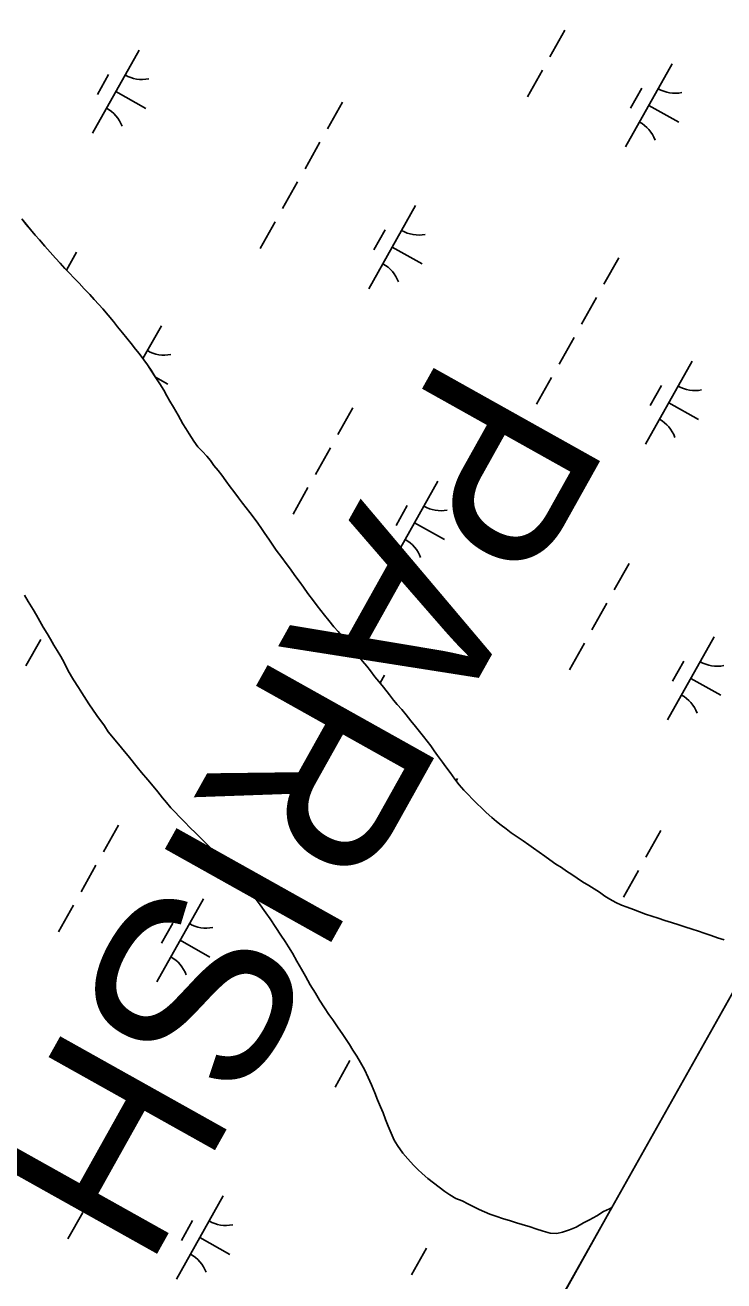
# Model space of a CAD drawing. Extents: x 3913936 to 3933962, y 195330 to 217741.
# Drawn here: x 3927325 to 3927691, y 202489 to 203147 of the extents above; entities that cross this region are included whole.
import ezdxf

# ---------------------------------------------------------------- set-up
doc = ezdxf.new("R2010")
doc.units = 0
for name, color, linetype in [('V-GRID-FRAM', 7, 'Continuous'), ('V-TOPO-GNAM-IDEN', 7, 'Continuous'), ('V-TOPO-SHOR', 7, 'Continuous'), ('V-WETL-SWMP', 7, 'Continuous')]:
    doc.layers.add(name, color=color, linetype=linetype)

msp = doc.modelspace()

# ---------------------------------------------------------------- linework, layer by layer
at = {"layer": 'V-GRID-FRAM'}
msp.add_lwpolyline([(3932010.33, 210314.99), (3924440.13, 196848.23), (3917917.56, 202110.57), (3924798.65, 214359.02), (3932010.33, 210314.99)], dxfattribs=at)
at = {"layer": 'V-TOPO-SHOR'}
for points in [[(3927375.88, 202985.76), (3927373.28, 202988.86), (3927371.11, 202991.62), (3927368.34, 202994.98), (3927365.66, 202998.25), (3927363.58, 203000.57), (3927361.07, 203003.24), (3927358.73, 203005.82), (3927355.79, 203008.84), (3927353.11, 203011.68), (3927350.6, 203014.43), (3927347.91, 203017.19), (3927345.66, 203019.51), (3927343.24, 203022.18), (3927340.73, 203024.94), (3927338.04, 203027.95), (3927335.1, 203031.22), (3927332.41, 203034.41), (3927330.08, 203036.9), (3927327.65, 203039.83), (3927325.4, 203042.58), (3927323.06, 203045.43)], [(3927603.22, 202707.35), (3927600.11, 202709.5), (3927597.51, 202711.39), (3927594.48, 202713.54), (3927591.55, 202715.61), (3927589.04, 202717.41), (3927586.1, 202719.47), (3927582.98, 202721.62), (3927579.87, 202723.77), (3927577.1, 202725.83), (3927574.6, 202727.64), (3927572.17, 202729.62), (3927569.66, 202731.77), (3927566.72, 202734.44), (3927564.21, 202736.85), (3927561.96, 202738.91), (3927559.45, 202741.41), (3927557.2, 202743.82), (3927554.95, 202746.14), (3927552.53, 202748.9), (3927550.27, 202751.83), (3927547.76, 202755.27), (3927545.51, 202758.37), (3927543.69, 202760.78), (3927541.18, 202764.23), (3927539.44, 202766.73), (3927537.62, 202769.23), (3927535.72, 202771.73), (3927533.73, 202774.22), (3927531.73, 202776.8), (3927529.66, 202779.39), (3927527.14, 202782.4), (3927524.63, 202785.59), (3927522.38, 202788.35), (3927520.04, 202790.93), (3927518.14, 202793.25), (3927515.89, 202796.09), (3927512.77, 202800.06), (3927510.43, 202802.99), (3927508.35, 202805.48), (3927505.92, 202808.67), (3927504.02, 202811.08), (3927501.85, 202813.58), (3927499.25, 202816.76), (3927496.4, 202820.21), (3927494.32, 202822.71), (3927491.72, 202825.98), (3927489.04, 202829.16), (3927486.79, 202831.66), (3927484.19, 202835.02), (3927481.94, 202837.77), (3927479.94, 202840.27), (3927478.04, 202842.6), (3927476.13, 202845.27), (3927473.19, 202849.06), (3927470.85, 202852.42), (3927468.51, 202855.61), (3927466.26, 202858.62), (3927464, 202861.81), (3927461.75, 202864.82), (3927459.41, 202868.01), (3927456.55, 202871.88), (3927454.82, 202874.47), (3927452.65, 202877.57), (3927450.66, 202880.5), (3927448.75, 202883.17), (3927446.85, 202885.93), (3927444.94, 202888.59), (3927442.69, 202891.52), (3927440.78, 202894.02), (3927438.87, 202896.52), (3927436.8, 202899.27), (3927434.28, 202902.55), (3927432.38, 202905.05), (3927430.04, 202908.23), (3927427.96, 202911.08), (3927426.05, 202913.57), (3927423.89, 202916.24), (3927422.07, 202918.74), (3927420.16, 202921.07), (3927417.91, 202923.56), (3927415.49, 202926.06), (3927413.41, 202928.99), (3927410.81, 202932.78), (3927409.16, 202935.53), (3927407.6, 202938.12), (3927405.17, 202942.52), (3927402.66, 202946.83), (3927400.75, 202949.84), (3927399.1, 202952.77), (3927397.62, 202955.61), (3927395.54, 202958.97), (3927393.12, 202962.68), (3927390.87, 202966.21), (3927389.04, 202968.88), (3927387.05, 202971.64), (3927384.71, 202974.82), (3927382.81, 202977.24), (3927380.47, 202980.08), (3927378.22, 202982.92), (3927375.88, 202985.76)], [(3927324.46, 202848.26), (3927326.46, 202844.91), (3927328.98, 202840.73), (3927330.77, 202837.7), (3927332.56, 202834.67), (3927334.35, 202831.43), (3927336.35, 202828.19), (3927338.14, 202825.16), (3927339.92, 202822.13), (3927341.71, 202819.21), (3927343.6, 202816.18), (3927345.29, 202813.04), (3927347.5, 202808.65), (3927350.13, 202803.84), (3927352.76, 202799.87), (3927354.54, 202797.05), (3927358.33, 202791.3), (3927362.53, 202785.14), (3927366.42, 202779.7), (3927368.42, 202776.68), (3927371.25, 202773.33), (3927375.46, 202768.32), (3927379.55, 202763.1), (3927383.65, 202758.08), (3927385.96, 202755.26), (3927389.22, 202751.4), (3927391.95, 202748.16), (3927394.47, 202745.13), (3927396.88, 202742.11), (3927398.98, 202739.6), (3927401.29, 202736.78), (3927403.5, 202734.48), (3927405.71, 202732.18), (3927408.64, 202729.26), (3927411.27, 202726.55)], [(3927411.27, 202726.55), (3927414.31, 202723.52), (3927417.67, 202720.28), (3927420.93, 202717.05), (3927424.92, 202713.18), (3927429.22, 202708.8), (3927433.63, 202703.79), (3927437.93, 202698.88), (3927441.09, 202695.02), (3927443.4, 202692.3), (3927447.18, 202687.18), (3927451.17, 202681.86), (3927453.38, 202678.72), (3927456.32, 202674.02), (3927458.95, 202670.05), (3927461.27, 202666.7), (3927462.95, 202663.99), (3927465.05, 202660.64), (3927467.36, 202656.46), (3927469.79, 202652.18), (3927471.89, 202648.52), (3927474.41, 202644.02), (3927477.15, 202639.74), (3927479.25, 202636.08), (3927481.88, 202632.01), (3927484.19, 202628.56), (3927486.29, 202625.63), (3927488.71, 202622.08), (3927491.55, 202618.01), (3927493.23, 202615.4), (3927495.02, 202612.78), (3927496.81, 202609.75), (3927498.8, 202606.61), (3927500.8, 202603.38), (3927502.8, 202599.72), (3927504.7, 202595.54), (3927506.59, 202591.56), (3927508.28, 202587.49), (3927509.75, 202583.72), (3927511.23, 202580.17), (3927512.6, 202576.93), (3927513.87, 202573.47), (3927515.34, 202570.02), (3927516.92, 202566.36), (3927518.5, 202562.7), (3927520.18, 202559.78), (3927522.92, 202555.91), (3927525.54, 202552.88), (3927528.59, 202549.54), (3927530.79, 202547.35), (3927533.1, 202545.26), (3927536.14, 202542.55), (3927538.98, 202540.36), (3927542.02, 202537.96), (3927545.06, 202535.77), (3927547.68, 202534), (3927550.72, 202532.12), (3927554.08, 202530.77), (3927557.33, 202529.11), (3927560.16, 202527.75), (3927562.99, 202526.3), (3927565.82, 202525.15), (3927568.65, 202523.9), (3927572.31, 202522.66), (3927575.25, 202521.62), (3927579.44, 202520.37), (3927582.58, 202519.34), (3927585.62, 202518.4), (3927589.81, 202517.16), (3927592.75, 202516.23), (3927596.52, 202514.98), (3927600.18, 202513.94), (3927603.74, 202513.74), (3927606.78, 202514.48), (3927610.33, 202515.64), (3927613.89, 202517.12), (3927617.75, 202519.33), (3927620.79, 202520.91), (3927624.76, 202523.01), (3927628.21, 202525.22), (3927631.34, 202526.69), (3927632.57, 202527.31)], [(3927691.45, 202667.55), (3927688, 202668.75), (3927684.63, 202669.95), (3927681.09, 202671.15), (3927677.98, 202672.26), (3927674.78, 202673.2), (3927670.89, 202674.48), (3927667.7, 202675.51), (3927663.81, 202676.71), (3927660.35, 202677.82), (3927656.9, 202678.93), (3927653.62, 202680.04), (3927650.25, 202681.16), (3927647.14, 202682.27), (3927643.94, 202683.47), (3927640.57, 202684.76), (3927637.72, 202685.87), (3927634.69, 202687.24), (3927631.58, 202688.87), (3927628.9, 202690.51), (3927626.05, 202692.57), (3927623.37, 202694.29), (3927620.6, 202696.09), (3927617.23, 202698.07), (3927614.46, 202699.88), (3927611.52, 202701.85), (3927608.84, 202703.57), (3927606.16, 202705.46), (3927603.22, 202707.35)]]:
    msp.add_lwpolyline(points, dxfattribs=at)
at = {"layer": 'V-WETL-SWMP'}
for p, q in [((3927607.95, 203144.28), (3927600.11, 203130.33)), ((3927384.68, 203133.93), (3927360.18, 203090.35)), ((3927596.19, 203123.36), (3927588.35, 203109.41)), ((3927664.28, 203126.71), (3927639.78, 203083.13)), ((3927368.65, 203121.15), (3927362.77, 203110.69)), ((3927372.43, 203112.14), (3927388.12, 203103.32)), ((3927648.25, 203113.93), (3927642.37, 203103.47)), ((3927491.27, 203106.62), (3927483.43, 203092.67)), ((3927652.03, 203104.92), (3927667.72, 203096.1)), ((3927479.51, 203085.7), (3927471.67, 203071.75)), ((3927467.75, 203064.78), (3927459.91, 203050.83)), ((3927529.68, 203052.42), (3927505.18, 203008.84)), ((3927325.4, 203042.59), (3927323.06, 203045.43)), ((3927455.99, 203043.86), (3927448.15, 203029.91)), ((3927327.65, 203039.83), (3927325.4, 203042.59)), ((3927330.08, 203036.9), (3927327.65, 203039.83)), ((3927332.41, 203034.41), (3927330.08, 203036.9)), ((3927513.64, 203039.64), (3927507.76, 203029.18)), ((3927335.1, 203031.22), (3927332.41, 203034.41)), ((3927338.04, 203027.95), (3927335.1, 203031.22)), ((3927517.43, 203030.63), (3927533.12, 203021.81)), ((3927340.73, 203024.93), (3927338.04, 203027.95)), ((3927343.24, 203022.18), (3927340.73, 203024.93)), ((3927351.74, 203027.95), (3927346.5, 203018.64)), ((3927636.27, 203025.11), (3927628.43, 203011.16)), ((3927345.66, 203019.51), (3927343.24, 203022.18)), ((3927347.91, 203017.19), (3927345.66, 203019.51)), ((3927350.6, 203014.43), (3927347.91, 203017.19)), ((3927353.11, 203011.68), (3927350.6, 203014.43)), ((3927355.79, 203008.84), (3927353.11, 203011.68)), ((3927358.73, 203005.82), (3927355.79, 203008.84)), ((3927361.07, 203003.24), (3927358.73, 203005.82)), ((3927624.51, 203004.19), (3927616.67, 202990.24)), ((3927363.58, 203000.57), (3927361.07, 203003.24)), ((3927365.66, 202998.25), (3927363.58, 203000.57)), ((3927368.34, 202994.98), (3927365.66, 202998.25)), ((3927371.11, 202991.62), (3927368.34, 202994.98)), ((3927373.28, 202988.86), (3927371.11, 202991.62)), ((3927375.88, 202985.76), (3927373.28, 202988.86)), ((3927378.22, 202982.92), (3927375.88, 202985.76)), ((3927396.31, 202989.46), (3927386.62, 202972.22)), ((3927380.47, 202980.08), (3927378.22, 202982.92)), ((3927382.81, 202977.24), (3927380.47, 202980.08)), ((3927384.71, 202974.82), (3927382.81, 202977.24)), ((3927612.75, 202983.27), (3927604.91, 202969.32)), ((3927387.05, 202971.64), (3927384.71, 202974.82)), ((3927389.04, 202968.88), (3927387.05, 202971.64)), ((3927674.68, 202970.91), (3927650.18, 202927.33)), ((3927390.86, 202966.21), (3927389.04, 202968.88)), ((3927393.12, 202962.68), (3927390.86, 202966.21)), ((3927395.54, 202958.97), (3927393.12, 202962.68)), ((3927393.22, 202962.52), (3927399.75, 202958.85)), ((3927397.63, 202955.61), (3927395.54, 202958.97)), ((3927600.99, 202962.35), (3927593.15, 202948.4)), ((3927658.64, 202958.13), (3927652.76, 202947.67)), ((3927399.1, 202952.77), (3927397.63, 202955.61)), ((3927400.75, 202949.84), (3927399.1, 202952.77)), ((3927402.66, 202946.82), (3927400.75, 202949.84)), ((3927405.17, 202942.52), (3927402.66, 202946.82)), ((3927496.73, 202946.44), (3927488.89, 202932.49)), ((3927662.43, 202949.12), (3927678.12, 202940.3)), ((3927407.6, 202938.12), (3927405.17, 202942.52)), ((3927409.16, 202935.54), (3927407.6, 202938.12)), ((3927410.81, 202932.78), (3927409.16, 202935.54)), ((3927413.41, 202928.99), (3927410.81, 202932.78)), ((3927415.49, 202926.06), (3927413.41, 202928.99)), ((3927417.91, 202923.56), (3927415.49, 202926.06)), ((3927484.97, 202925.52), (3927477.13, 202911.57)), ((3927420.16, 202921.07), (3927417.91, 202923.56)), ((3927422.07, 202918.74), (3927420.16, 202921.07)), ((3927423.89, 202916.24), (3927422.07, 202918.74)), ((3927426.05, 202913.57), (3927423.89, 202916.24)), ((3927427.96, 202911.08), (3927426.05, 202913.57)), ((3927430.04, 202908.23), (3927427.96, 202911.08)), ((3927432.38, 202905.05), (3927430.04, 202908.23)), ((3927434.28, 202902.55), (3927432.38, 202905.05)), ((3927541.31, 202907.96), (3927516.81, 202864.37)), ((3927436.8, 202899.27), (3927434.28, 202902.55)), ((3927438.88, 202896.52), (3927436.8, 202899.27)), ((3927473.21, 202904.6), (3927465.37, 202890.65)), ((3927440.78, 202894.02), (3927438.88, 202896.52)), ((3927442.69, 202891.52), (3927440.78, 202894.02)), ((3927525.27, 202895.17), (3927519.39, 202884.71)), ((3927444.94, 202888.59), (3927442.69, 202891.52)), ((3927446.85, 202885.93), (3927444.94, 202888.59)), ((3927448.75, 202883.17), (3927446.85, 202885.93)), ((3927529.06, 202886.16), (3927544.75, 202877.34)), ((3927450.66, 202880.5), (3927448.75, 202883.17)), ((3927452.65, 202877.57), (3927450.66, 202880.5)), ((3927454.82, 202874.47), (3927452.65, 202877.57)), ((3927456.55, 202871.88), (3927454.82, 202874.47)), ((3927459.41, 202868.01), (3927456.55, 202871.88)), ((3927461.75, 202864.82), (3927459.41, 202868.01)), ((3927464, 202861.81), (3927461.75, 202864.82)), ((3927466.26, 202858.62), (3927464, 202861.81)), ((3927641.73, 202864.93), (3927633.89, 202850.98)), ((3927468.51, 202855.6), (3927466.26, 202858.62)), ((3927470.85, 202852.42), (3927468.51, 202855.6)), ((3927473.19, 202849.06), (3927470.85, 202852.42)), ((3927324.46, 202848.26), (3927326.46, 202844.91)), ((3927476.13, 202845.27), (3927473.19, 202849.06)), ((3927326.46, 202844.91), (3927328.98, 202840.73)), ((3927328.98, 202840.73), (3927330.77, 202837.7)), ((3927478.04, 202842.6), (3927476.13, 202845.27)), ((3927479.94, 202840.27), (3927478.04, 202842.6)), ((3927481.94, 202837.77), (3927479.94, 202840.27)), ((3927629.97, 202844.01), (3927622.13, 202830.06)), ((3927330.77, 202837.7), (3927332.56, 202834.67)), ((3927332.56, 202834.67), (3927334.35, 202831.43)), ((3927484.19, 202835.02), (3927481.94, 202837.77)), ((3927486.79, 202831.66), (3927484.19, 202835.02)), ((3927334.35, 202831.43), (3927336.35, 202828.19)), ((3927336.35, 202828.19), (3927338.14, 202825.16)), ((3927489.04, 202829.16), (3927486.79, 202831.66)), ((3927491.72, 202825.98), (3927489.04, 202829.16)), ((3927494.32, 202822.7), (3927491.72, 202825.98)), ((3927686.31, 202826.45), (3927661.81, 202782.86)), ((3927333.02, 202825.1), (3927325.18, 202811.15)), ((3927338.14, 202825.16), (3927339.92, 202822.13)), ((3927339.92, 202822.13), (3927341.71, 202819.21)), ((3927341.71, 202819.21), (3927343.6, 202816.17)), ((3927496.4, 202820.21), (3927494.32, 202822.7)), ((3927499.26, 202816.76), (3927496.4, 202820.21)), ((3927618.21, 202823.09), (3927610.37, 202809.14)), ((3927343.6, 202816.17), (3927345.29, 202813.04)), ((3927345.29, 202813.04), (3927347.5, 202808.65)), ((3927501.85, 202813.58), (3927499.26, 202816.76)), ((3927504.02, 202811.08), (3927501.85, 202813.58)), ((3927670.27, 202813.66), (3927664.39, 202803.2)), ((3927347.5, 202808.65), (3927350.13, 202803.84)), ((3927505.92, 202808.67), (3927504.02, 202811.08)), ((3927508.35, 202805.48), (3927505.92, 202808.67)), ((3927513.3, 202806.35), (3927511, 202802.27)), ((3927350.13, 202803.84), (3927352.76, 202799.87)), ((3927352.76, 202799.87), (3927354.54, 202797.05)), ((3927510.43, 202802.99), (3927508.35, 202805.48)), ((3927512.77, 202800.06), (3927510.43, 202802.99)), ((3927515.89, 202796.1), (3927512.77, 202800.06)), ((3927674.06, 202804.65), (3927689.75, 202795.83)), ((3927354.54, 202797.05), (3927358.33, 202791.3)), ((3927518.14, 202793.25), (3927515.89, 202796.1)), ((3927520.04, 202790.93), (3927518.14, 202793.25)), ((3927358.33, 202791.3), (3927362.53, 202785.14)), ((3927522.38, 202788.35), (3927520.04, 202790.93)), ((3927524.63, 202785.59), (3927522.38, 202788.35)), ((3927362.53, 202785.14), (3927366.42, 202779.7)), ((3927366.42, 202779.7), (3927368.42, 202776.67)), ((3927527.14, 202782.4), (3927524.63, 202785.59)), ((3927529.66, 202779.39), (3927527.14, 202782.4)), ((3927368.42, 202776.67), (3927371.25, 202773.33)), ((3927371.25, 202773.33), (3927375.46, 202768.32)), ((3927531.73, 202776.8), (3927529.66, 202779.39)), ((3927533.73, 202774.22), (3927531.73, 202776.8)), ((3927535.72, 202771.72), (3927533.73, 202774.22)), ((3927375.46, 202768.32), (3927379.55, 202763.1)), ((3927537.62, 202769.23), (3927535.72, 202771.72)), ((3927539.44, 202766.73), (3927537.62, 202769.23)), ((3927541.18, 202764.23), (3927539.44, 202766.73)), ((3927379.55, 202763.1), (3927383.65, 202758.08)), ((3927543.69, 202760.78), (3927541.18, 202764.23)), ((3927545.51, 202758.37), (3927543.69, 202760.78)), ((3927383.65, 202758.08), (3927385.96, 202755.26)), ((3927385.96, 202755.26), (3927389.22, 202751.4)), ((3927547.76, 202755.27), (3927545.51, 202758.37)), ((3927550.27, 202751.83), (3927547.76, 202755.27)), ((3927389.22, 202751.4), (3927391.95, 202748.16)), ((3927391.95, 202748.16), (3927394.47, 202745.13)), ((3927552.53, 202748.9), (3927550.27, 202751.83)), ((3927551.7, 202752.16), (3927550.99, 202750.89)), ((3927554.95, 202746.14), (3927552.53, 202748.9)), ((3927394.47, 202745.13), (3927396.88, 202742.1)), ((3927396.88, 202742.1), (3927398.98, 202739.6)), ((3927557.2, 202743.82), (3927554.95, 202746.14)), ((3927559.45, 202741.41), (3927557.2, 202743.82)), ((3927561.96, 202738.91), (3927559.45, 202741.41)), ((3927398.98, 202739.6), (3927401.29, 202736.78)), ((3927401.29, 202736.78), (3927403.5, 202734.48)), ((3927403.5, 202734.48), (3927405.71, 202732.18)), ((3927564.21, 202736.85), (3927561.96, 202738.91)), ((3927566.72, 202734.44), (3927564.21, 202736.85)), ((3927569.66, 202731.77), (3927566.72, 202734.44)), ((3927373.76, 202727.68), (3927365.92, 202713.73)), ((3927405.71, 202732.18), (3927408.64, 202729.26)), ((3927408.64, 202729.26), (3927411.27, 202726.55)), ((3927572.17, 202729.62), (3927569.66, 202731.77)), ((3927574.6, 202727.64), (3927572.17, 202729.62)), ((3927577.1, 202725.84), (3927574.6, 202727.64)), ((3927411.27, 202726.55), (3927414.31, 202723.52)), ((3927414.31, 202723.52), (3927417.67, 202720.28)), ((3927579.87, 202723.77), (3927577.1, 202725.84)), ((3927582.98, 202721.62), (3927579.87, 202723.77)), ((3927586.1, 202719.47), (3927582.98, 202721.62)), ((3927658.3, 202724.84), (3927650.46, 202710.89)), ((3927417.67, 202720.28), (3927420.93, 202717.05)), ((3927420.93, 202717.05), (3927424.92, 202713.18)), ((3927589.04, 202717.41), (3927586.1, 202719.47)), ((3927591.55, 202715.6), (3927589.04, 202717.41)), ((3927594.49, 202713.54), (3927591.55, 202715.6)), ((3927424.92, 202713.18), (3927429.22, 202708.8)), ((3927429.22, 202708.8), (3927433.63, 202703.79)), ((3927597.51, 202711.39), (3927594.49, 202713.54)), ((3927600.11, 202709.5), (3927597.51, 202711.39)), ((3927603.22, 202707.35), (3927600.11, 202709.5)), ((3927606.16, 202705.46), (3927603.22, 202707.35)), ((3927362, 202706.76), (3927354.16, 202692.81)), ((3927433.63, 202703.79), (3927437.94, 202698.88)), ((3927608.84, 202703.57), (3927606.16, 202705.46)), ((3927611.52, 202701.85), (3927608.84, 202703.57)), ((3927614.46, 202699.87), (3927611.52, 202701.85)), ((3927646.54, 202703.92), (3927638.7, 202689.97)), ((3927437.94, 202698.88), (3927441.09, 202695.02)), ((3927441.09, 202695.02), (3927443.4, 202692.3)), ((3927617.23, 202698.07), (3927614.46, 202699.87)), ((3927620.6, 202696.09), (3927617.23, 202698.07)), ((3927623.37, 202694.29), (3927620.6, 202696.09)), ((3927626.05, 202692.57), (3927623.37, 202694.29)), ((3927418.34, 202689.2), (3927393.84, 202645.61)), ((3927443.4, 202692.3), (3927447.18, 202687.18)), ((3927628.9, 202690.51), (3927626.05, 202692.57)), ((3927631.58, 202688.87), (3927628.9, 202690.51)), ((3927634.69, 202687.24), (3927631.58, 202688.87)), ((3927350.24, 202685.84), (3927342.4, 202671.89)), ((3927447.18, 202687.18), (3927451.17, 202681.85)), ((3927451.17, 202681.85), (3927453.38, 202678.72)), ((3927637.72, 202685.87), (3927634.69, 202687.24)), ((3927640.57, 202684.76), (3927637.72, 202685.87)), ((3927643.94, 202683.47), (3927640.57, 202684.76)), ((3927647.14, 202682.27), (3927643.94, 202683.47)), ((3927650.25, 202681.16), (3927647.14, 202682.27)), ((3927653.62, 202680.04), (3927650.25, 202681.16)), ((3927402.3, 202676.41), (3927396.42, 202665.95)), ((3927453.38, 202678.72), (3927456.32, 202674.02)), ((3927656.9, 202678.93), (3927653.62, 202680.04)), ((3927660.35, 202677.82), (3927656.9, 202678.93)), ((3927663.81, 202676.71), (3927660.35, 202677.82)), ((3927667.7, 202675.51), (3927663.81, 202676.71)), ((3927670.89, 202674.48), (3927667.7, 202675.51)), ((3927674.78, 202673.2), (3927670.89, 202674.48)), ((3927456.32, 202674.02), (3927458.95, 202670.05)), ((3927458.95, 202670.05), (3927461.26, 202666.7)), ((3927677.98, 202672.26), (3927674.78, 202673.2)), ((3927681.09, 202671.15), (3927677.98, 202672.26)), ((3927684.63, 202669.95), (3927681.09, 202671.15)), ((3927688, 202668.75), (3927684.63, 202669.95)), ((3927691.46, 202667.55), (3927688, 202668.75)), ((3927406.09, 202667.4), (3927421.78, 202658.58)), ((3927461.26, 202666.7), (3927462.95, 202663.99)), ((3927462.95, 202663.99), (3927465.05, 202660.64)), ((3927465.05, 202660.64), (3927467.36, 202656.46)), ((3927467.36, 202656.46), (3927469.78, 202652.18)), ((3927469.78, 202652.18), (3927471.89, 202648.52)), ((3927471.89, 202648.52), (3927474.41, 202644.02)), ((3927474.41, 202644.02), (3927477.15, 202639.74)), ((3927477.15, 202639.74), (3927479.25, 202636.08)), ((3927479.25, 202636.08), (3927481.88, 202632.01)), ((3927481.88, 202632.01), (3927484.19, 202628.56)), ((3927484.19, 202628.56), (3927486.29, 202625.63)), ((3927486.29, 202625.63), (3927488.71, 202622.08)), ((3927488.71, 202622.08), (3927491.55, 202618.01)), ((3927491.55, 202618.01), (3927493.23, 202615.39)), ((3927493.23, 202615.39), (3927495.02, 202612.78)), ((3927495.02, 202612.78), (3927496.81, 202609.75)), ((3927496.81, 202609.75), (3927498.8, 202606.62)), ((3927495.24, 202604.33), (3927487.4, 202590.38)), ((3927498.8, 202606.62), (3927500.8, 202603.38)), ((3927500.8, 202603.38), (3927502.8, 202599.72)), ((3927502.8, 202599.72), (3927504.7, 202595.54)), ((3927504.7, 202595.54), (3927506.59, 202591.56)), ((3927506.59, 202591.56), (3927508.28, 202587.49)), ((3927390.33, 202587.59), (3927382.49, 202573.64)), ((3927508.28, 202587.49), (3927509.75, 202583.72)), ((3927509.75, 202583.72), (3927511.23, 202580.17)), ((3927511.23, 202580.17), (3927512.6, 202576.93)), ((3927512.6, 202576.93), (3927513.87, 202573.47)), ((3927513.87, 202573.47), (3927515.34, 202570.02)), ((3927515.34, 202570.02), (3927516.92, 202566.36)), ((3927378.56, 202566.67), (3927370.72, 202552.72)), ((3927516.92, 202566.36), (3927518.5, 202562.7)), ((3927518.5, 202562.7), (3927520.18, 202559.78)), ((3927520.18, 202559.78), (3927522.92, 202555.91)), ((3927522.92, 202555.91), (3927525.54, 202552.88)), ((3927525.54, 202552.88), (3927528.59, 202549.54)), ((3927528.59, 202549.54), (3927530.79, 202547.35)), ((3927366.8, 202545.75), (3927358.96, 202531.8)), ((3927530.79, 202547.35), (3927533.1, 202545.26)), ((3927533.1, 202545.26), (3927536.14, 202542.55)), ((3927536.14, 202542.55), (3927538.98, 202540.36)), ((3927538.98, 202540.36), (3927542.02, 202537.96)), ((3927542.02, 202537.96), (3927545.06, 202535.77)), ((3927428.73, 202533.4), (3927404.23, 202489.81)), ((3927545.06, 202535.77), (3927547.68, 202534)), ((3927547.68, 202534), (3927550.72, 202532.12)), ((3927550.72, 202532.12), (3927554.08, 202530.77)), ((3927554.08, 202530.77), (3927557.33, 202529.11)), ((3927632.57, 202527.31), (3926850.04, 201135.26)), ((3927355.04, 202524.83), (3927347.2, 202510.88)), ((3927557.33, 202529.11), (3927560.16, 202527.75)), ((3927560.16, 202527.75), (3927562.99, 202526.3)), ((3927562.99, 202526.3), (3927565.82, 202525.15)), ((3927565.82, 202525.15), (3927568.65, 202523.9)), ((3927568.65, 202523.9), (3927572.31, 202522.66)), ((3927624.76, 202523.01), (3927628.21, 202525.22)), ((3927628.21, 202525.22), (3927631.34, 202526.7)), ((3927631.34, 202526.7), (3927632.57, 202527.31)), ((3927412.7, 202520.62), (3927406.82, 202510.15)), ((3927572.31, 202522.66), (3927575.25, 202521.62)), ((3927575.25, 202521.62), (3927579.44, 202520.37)), ((3927579.44, 202520.37), (3927582.58, 202519.34)), ((3927582.58, 202519.34), (3927585.62, 202518.4)), ((3927585.62, 202518.4), (3927589.81, 202517.16)), ((3927589.81, 202517.16), (3927592.74, 202516.22)), ((3927610.33, 202515.64), (3927613.89, 202517.12)), ((3927613.89, 202517.12), (3927617.75, 202519.33)), ((3927617.75, 202519.33), (3927620.79, 202520.91)), ((3927620.79, 202520.91), (3927624.76, 202523.01)), ((3927416.48, 202511.6), (3927432.17, 202502.78)), ((3927592.74, 202516.22), (3927596.52, 202514.98)), ((3927596.52, 202514.98), (3927600.18, 202513.94)), ((3927600.18, 202513.94), (3927603.74, 202513.74)), ((3927603.74, 202513.74), (3927606.78, 202514.48)), ((3927606.78, 202514.48), (3927610.33, 202515.64)), ((3927535.32, 202506.08), (3927527.48, 202492.13))]:
    msp.add_line(p, q, dxfattribs=at)
for centre, start, end in [((3927386.17, 203136.1), 239.88608, 281.42974), ((3927665.77, 203128.88), 239.88608, 281.42974), ((3927359.1, 203087.95), 19.88608, 61.42973), ((3927638.7, 203080.73), 19.88608, 61.42973), ((3927531.17, 203054.59), 239.88608, 281.42974), ((3927504.1, 203006.44), 19.88608, 61.42973), ((3927397.8, 202991.63), 239.88608, 281.42974), ((3927676.17, 202973.08), 239.88608, 281.42974), ((3927649.1, 202924.93), 19.88608, 61.42973), ((3927542.8, 202910.12), 239.88608, 281.42974), ((3927515.73, 202861.97), 19.88608, 61.42973), ((3927687.8, 202828.61), 239.88608, 281.42974), ((3927660.73, 202780.46), 19.88608, 61.42973), ((3927419.83, 202691.37), 239.88608, 281.42974), ((3927392.76, 202643.21), 19.88608, 61.42973), ((3927430.22, 202535.57), 239.88608, 281.42974), ((3927403.15, 202487.41), 19.88608, 61.42973)]:
    msp.add_arc(centre, 17.62, start, end, dxfattribs=at)

# ---------------------------------------------------------------- texts
at = {"layer": 'V-TOPO-GNAM-IDEN'}
msp.add_text('PARISH,', height=100, rotation=240.78438, dxfattribs=at).set_placement((3927544.47, 202976.91))

doc.saveas('drawing.dxf')
